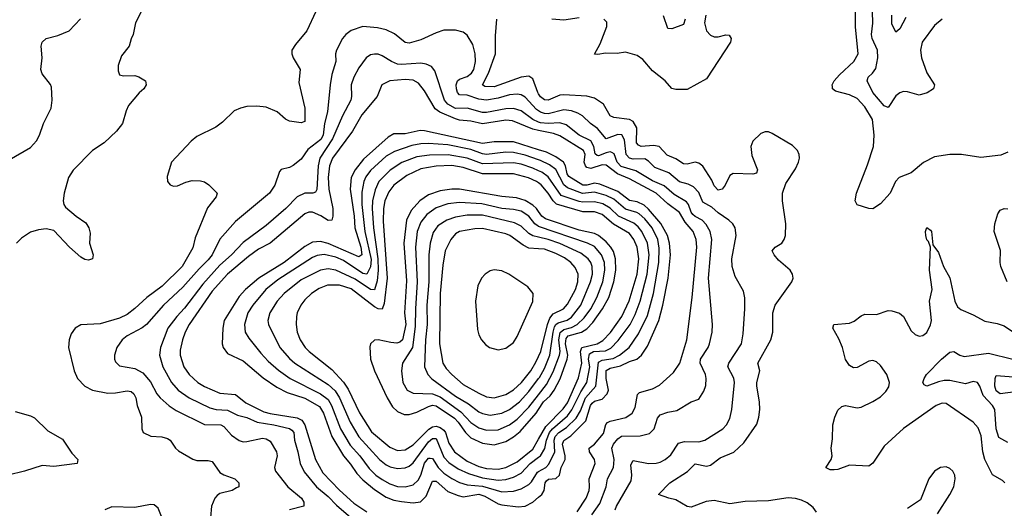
# Model space of a CAD drawing. Header units: inches. Extents: x 1649636 to 1815363, y 506543 to 641975.
# Tile 321 of 656: x 1687313 to 1692412, y 634078 to 636607. Entities that reach past the tile are written whole.
import ezdxf

# ---------------------------------------------------------------- set-up
doc = ezdxf.new("R2010")
doc.units = ezdxf.units.IN
doc.header["$MEASUREMENT"] = 0
doc.layers.add('B6683', color=7, linetype='Continuous')
doc.layers.add('B6693', color=7, linetype='Continuous')

msp = doc.modelspace()

# ---------------------------------------------------------------- linework, layer by layer
at = {"layer": 'B6683', "color": 5}
for points, elevation in [([(1687945.7, 636654.3), (1687913.1, 636590), (1687901.6, 636530), (1687890, 636508.7), (1687880.4, 636470), (1687840.1, 636419.9), (1687823.5, 636370), (1687822.3, 636342.3), (1687830, 636321.3), (1687850, 636316.1), (1687910, 636318), (1687930, 636312), (1687964, 636290), (1687968, 636270), (1687955.5, 636250), (1687931.3, 636228.7), (1687876.9, 636163.1), (1687864.1, 636135.9), (1687845, 636070), (1687815.1, 636030), (1687750.8, 635969.2), (1687690.5, 635929.5), (1687590, 635828.2), (1687565.6, 635790), (1687543.5, 635710), (1687537.5, 635670), (1687541.2, 635650), (1687550, 635637.4), (1687605.2, 635590), (1687655.2, 635555.2), (1687671.6, 635530), (1687678.6, 635501.4), (1687674.3, 635450), (1687694, 635390), (1687690.7, 635370), (1687670, 635362.4), (1687650, 635366), (1687630, 635377.7), (1687571.9, 635430), (1687490, 635515.5), (1687450, 635524.7), (1687410, 635518.8), (1687370, 635506.5), (1687323.3, 635476.7), (1687296.2, 635450)], 580), ([(1688846.4, 636650), (1688800.3, 636550), (1688741.1, 636478.9), (1688722.4, 636450), (1688722, 636430), (1688728.5, 636410), (1688765.2, 636350), (1688758.2, 636281.8), (1688790.2, 636150), (1688790, 636080.9), (1688770, 636073.7), (1688710, 636082.2), (1688690, 636092.1), (1688647.1, 636130), (1688590, 636153.9), (1688540.3, 636160.3), (1688490, 636157.7), (1688456.4, 636150), (1688424.4, 636135.6), (1688362.8, 636077.2), (1688328.5, 636051.5), (1688230, 636002), (1688201.2, 635978.8), (1688099.3, 635870), (1688076, 635796), (1688078.8, 635770), (1688093.2, 635753.2), (1688110, 635744.9), (1688130, 635746.4), (1688174.2, 635765.8), (1688205.9, 635774.1), (1688250, 635773.1), (1688270, 635767.4), (1688292.9, 635752.9), (1688335.3, 635710), (1688330.3, 635690), (1688286.3, 635633.7), (1688222, 635478), (1688210, 635426.6), (1688154.2, 635330), (1688051.5, 635228.5), (1687971, 635169), (1687910, 635112.1), (1687870, 635081.5), (1687830, 635061.9), (1687730, 635033.7), (1687630, 635027.8), (1687600.5, 635010), (1687579.4, 634980.6), (1687569.1, 634950), (1687565.8, 634910), (1687595, 634790), (1687612.4, 634750), (1687650.1, 634710.1), (1687690, 634688.8), (1687770, 634674.7), (1687810, 634675.7), (1687870, 634686.1), (1687890, 634682.3), (1687904.9, 634670), (1687913.9, 634650), (1687921.5, 634610), (1687943.2, 634550), (1687946, 634490), (1687953.4, 634470), (1687991.5, 634451.5), (1688050, 634447.2), (1688078.8, 634438.8), (1688091.8, 634430), (1688119.5, 634390), (1688135.8, 634375.8), (1688210, 634331.8), (1688230, 634325), (1688290, 634325.5), (1688310, 634319.5), (1688350, 634264.2), (1688370, 634251), (1688428, 634230), (1688448.4, 634210), (1688448.2, 634190), (1688436.7, 634183.3), (1688412.7, 634170), (1688350, 634155.5), (1688335.3, 634144.7), (1688323.2, 634130), (1688306.8, 634090), (1688301.8, 634030)], 620), ([(1687258.2, 635881.8), (1687370, 635945.3), (1687399.5, 635980.5), (1687416.3, 636010), (1687437.3, 636070), (1687476.2, 636150), (1687481.6, 636190), (1687478, 636258), (1687472, 636272), (1687430, 636326.3), (1687423.4, 636350), (1687429, 636410), (1687425.1, 636470), (1687429.3, 636490), (1687450, 636510.6), (1687510, 636524.9), (1687570, 636548.8), (1687628.7, 636611.3)], 580), ([(1690000, 636223.5), (1689995.9, 636230), (1689970, 636300.8), (1689950, 636315.2), (1689910, 636309), (1689770, 636259.6), (1689721.8, 636261.8), (1689709.9, 636270), (1689741.2, 636330), (1689776.4, 636430), (1689776.7, 636523.3), (1689784.2, 636610)], 620), ([(1690000, 636135.2), (1689990, 636142.5), (1689930, 636206.4), (1689910, 636218), (1689890, 636221.6), (1689850, 636218.3), (1689790, 636200.6), (1689730, 636189.9), (1689690, 636195.3), (1689630, 636216.3), (1689590, 636218.9), (1689579.6, 636230), (1689575, 636250), (1689573.9, 636270), (1689580.2, 636290), (1689590, 636299.2), (1689630, 636313.9), (1689652.7, 636330), (1689664.6, 636350), (1689672.7, 636390), (1689671, 636431), (1689659, 636479), (1689630, 636526.6), (1689610, 636541.7), (1689570, 636552.5), (1689510, 636552.9), (1689470, 636539.8), (1689390, 636503.2), (1689330, 636485.2), (1689310, 636489), (1689253.9, 636533.9), (1689210, 636554.2), (1689165.1, 636565.1), (1689090, 636571.6), (1689030, 636551.8), (1689002.6, 636530), (1688984.9, 636510), (1688952.9, 636450), (1688948.6, 636430), (1688949.4, 636390), (1688930, 636322.9), (1688920.7, 636270), (1688906.5, 636130), (1688892.1, 636070), (1688884.4, 636010), (1688873, 635987), (1688805.3, 635934.7), (1688770, 635885.1), (1688730, 635852.4), (1688710, 635842.6), (1688667.5, 635832.5), (1688659.1, 635820.9), (1688634.2, 635750), (1688606.5, 635710), (1688430, 635562.4), (1688349.3, 635470.7), (1688309.1, 635390), (1688290, 635363.4), (1688242.6, 635317.4), (1688157.7, 635222.3), (1688057.5, 635130), (1687970.4, 635029.6), (1687947.8, 635012.2), (1687870, 634971.6), (1687843.8, 634950), (1687816, 634910), (1687803.9, 634870), (1687804.4, 634850), (1687810, 634836.3), (1687830, 634815.6), (1687910, 634801.1), (1687950, 634778.7), (1687990, 634733.2), (1688024.2, 634670), (1688039.8, 634650), (1688087.6, 634607.6), (1688124.1, 634584.1), (1688270, 634512.1), (1688354, 634510), (1688370, 634501.5), (1688410, 634456.3), (1688450, 634428.4), (1688470, 634422.7), (1688490, 634423.5), (1688570, 634440.5), (1688590, 634437.6), (1688610, 634426.3), (1688642.5, 634370), (1688645.7, 634350), (1688632.6, 634290), (1688637.5, 634270), (1688701.8, 634190), (1688772.7, 634130), (1688784.9, 634110), (1688784.4, 634090), (1688710.5, 634070)], 640), ([(1690000, 636077.3), (1689970.9, 636090), (1689910, 636135.4), (1689870, 636147.9), (1689830, 636145.6), (1689730, 636126.1), (1689710, 636126.6), (1689630, 636149.9), (1689570, 636147.2), (1689530.8, 636170), (1689513.3, 636190), (1689462.9, 636342.9), (1689444.9, 636364.9), (1689417.4, 636377.4), (1689390, 636381.5), (1689290, 636375), (1689270, 636377.6), (1689238.7, 636390), (1689190, 636420.7), (1689170, 636428.1), (1689150, 636428.9), (1689130, 636424.5), (1689107.9, 636410), (1689070, 636358.5), (1689043.7, 636310), (1689030.1, 636270), (1689032.1, 636210), (1689027.2, 636190), (1688985, 636110), (1688933.2, 635990), (1688868.1, 635890), (1688858.7, 635850), (1688851.3, 635728.7), (1688844.9, 635715.1), (1688831.3, 635708.7), (1688790, 635708.8), (1688750, 635690.6), (1688691.6, 635630), (1688590, 635542), (1688470, 635454.6), (1688410.1, 635390), (1688350, 635335.8), (1688261.6, 635238.4), (1688166.8, 635113.2), (1688126.7, 635070), (1688081, 635010), (1688042.1, 634910), (1688037.9, 634870), (1688054.1, 634810), (1688098.9, 634730), (1688133.6, 634690), (1688190.2, 634650), (1688298.1, 634598.1), (1688330, 634590.1), (1688390, 634585.5), (1688440.6, 634560.6), (1688490, 634548.2), (1688543.7, 634523.7), (1688630, 634509.8), (1688710, 634491), (1688722.8, 634482.8), (1688732.5, 634470), (1688736.2, 634430), (1688753.8, 634370), (1688765, 634310), (1688786.7, 634266.6), (1688850, 634188.9), (1688910, 634139.8), (1688954, 634094), (1689027.3, 634030)], 660), ([(1690000, 636034), (1689970, 636040.1), (1689864.4, 636084.4), (1689830, 636086.4), (1689710, 636067.3), (1689650, 636082.4), (1689590, 636087.3), (1689570, 636093.3), (1689488.8, 636128.8), (1689465, 636145), (1689410, 636239.1), (1689378, 636278), (1689350, 636293.5), (1689310, 636297.5), (1689230, 636289.9), (1689189.2, 636270), (1689164.6, 636210), (1689084.7, 636115.3), (1689037.2, 636030), (1688933.5, 635890), (1688917.1, 635850), (1688910.1, 635789.9), (1688914.6, 635730), (1688935.1, 635630), (1688935.4, 635590), (1688930, 635569), (1688910, 635568.2), (1688872.7, 635592.7), (1688830, 635611.1), (1688810, 635611.3), (1688790, 635603.1), (1688610, 635451.2), (1688550, 635418.9), (1688498.1, 635381.9), (1688389.2, 635290.8), (1688310, 635201.6), (1688190.5, 635030), (1688170.5, 634990), (1688157.1, 634950), (1688144.2, 634895.8), (1688143.8, 634870), (1688162.7, 634810), (1688190, 634770.2), (1688235.8, 634730), (1688270, 634708), (1688350, 634674.7), (1688430, 634667.5), (1688484.8, 634624.8), (1688578.1, 634578.1), (1688610, 634569.2), (1688750, 634546.5), (1688774.4, 634534.4), (1688789.8, 634509.8), (1688844.9, 634330), (1688882.3, 634262.3), (1688970, 634171.8), (1689044.2, 634104.2), (1689110, 634059.7)], 680), ([(1690000, 635933.9), (1689870, 635975.4), (1689770, 635974.5), (1689710, 635966.2), (1689410, 636032.7), (1689386.7, 636033.4), (1689310, 636016.2), (1689250, 636015.8), (1689220.5, 635999.5), (1689094.3, 635885.7), (1689049.6, 635830.4), (1689030.1, 635790), (1689025.1, 635730), (1689044.7, 635590), (1689048, 635530), (1689079.4, 635430), (1689084.3, 635390), (1689070, 635378.9), (1688910, 635448.5), (1688870, 635459.4), (1688830, 635455.1), (1688790, 635433.8), (1688682.1, 635350), (1688552.2, 635270), (1688482.4, 635210), (1688450, 635173.8), (1688372, 635050), (1688364.7, 635010), (1688361.7, 634930), (1688366.6, 634910), (1688390, 634879.7), (1688470, 634842), (1688574, 634754), (1688644.6, 634704.6), (1688697.9, 634677.9), (1688790, 634648), (1688864.9, 634604.9), (1688885.9, 634570), (1688930, 634450.1), (1688989.3, 634349.3), (1689026.7, 634306.7), (1689058.9, 634258.9), (1689090, 634226.2), (1689150, 634175.1), (1689210, 634135.1), (1689250, 634119.7), (1689290, 634112.8), (1689350, 634106.6), (1689387.9, 634112.1), (1689418.5, 634141.5), (1689450, 634218), (1689470, 634219.3), (1689530, 634164.2), (1689583.8, 634143.8), (1689610, 634138.3), (1689690, 634151.7), (1689721.7, 634141.7), (1689790, 634102), (1689810, 634095.3), (1689893.8, 634086.2), (1689930, 634088.4), (1689970, 634110.1), (1690000, 634136.1)], 720), ([(1690000, 635881.7), (1689930, 635905.6), (1689870, 635920.1), (1689830, 635921.1), (1689730, 635909.7), (1689710, 635912.8), (1689650, 635935), (1689530, 635959), (1689430, 635967), (1689390, 635964.9), (1689344.2, 635955.8), (1689254.3, 635925.7), (1689210, 635900.1), (1689130, 635826.4), (1689105.8, 635794.2), (1689094.4, 635770), (1689085, 635715), (1689084.2, 635650), (1689100.6, 635510), (1689133.6, 635366.4), (1689130, 635327.1), (1689110, 635290.8), (1689090, 635292.8), (1688990, 635359.9), (1688950, 635378.3), (1688890, 635391.3), (1688853.5, 635386.5), (1688830, 635377), (1688650, 635260.9), (1688586.9, 635210), (1688520.8, 635130), (1688494.2, 635090), (1688477, 635030), (1688480.8, 634990), (1688499, 634959), (1688561.6, 634881.6), (1688600.1, 634840.1), (1688653.1, 634793.1), (1688713.2, 634750), (1688870, 634670.8), (1688910, 634640.5), (1688928.6, 634610), (1688973.9, 634490), (1689024.3, 634404.3), (1689075.1, 634350), (1689123.6, 634283.6), (1689157.8, 634250), (1689190, 634226.8), (1689230, 634205.4), (1689270, 634191), (1689310, 634188.8), (1689350, 634199.3), (1689376.8, 634223.2), (1689390, 634249.2), (1689410, 634311.2), (1689430, 634338.4), (1689437.9, 634337.9), (1689450, 634336.6), (1689480.8, 634290), (1689510, 634259.9), (1689550, 634232), (1689590, 634211.4), (1689630, 634200.1), (1689710, 634193.2), (1689810, 634162.6), (1689870, 634166.6), (1689910, 634179.2), (1689950, 634201.1), (1689964.2, 634215.8), (1689994.6, 634265.4), (1690000, 634268.5)], 740), ([(1690000, 635825.3), (1689970, 635838.7), (1689910, 635858.6), (1689870, 635865.4), (1689710, 635860.2), (1689630.2, 635890.2), (1689532.7, 635907.3), (1689434.8, 635905.2), (1689370, 635897.1), (1689291.6, 635868.4), (1689231, 635829), (1689172.8, 635770), (1689153.7, 635726.3), (1689139.8, 635670), (1689138.2, 635630), (1689145.8, 635530), (1689167.4, 635370), (1689169.8, 635310.2), (1689164.4, 635255.6), (1689150.3, 635209.7), (1689130, 635210.3), (1689050, 635264.5), (1688950, 635310.7), (1688910, 635317.8), (1688870, 635309.9), (1688770, 635260.8), (1688682.8, 635190), (1688647.1, 635150), (1688608.3, 635090), (1688598.3, 635050), (1688602, 635030), (1688661, 634910), (1688710, 634852.8), (1688738.2, 634830), (1688910, 634719.3), (1688946.3, 634686.3), (1688969.6, 634649.6), (1689024.1, 634524.1), (1689068.7, 634448.7), (1689177, 634330), (1689210, 634303.3), (1689232.2, 634292.2), (1689270, 634284.5), (1689310, 634287.1), (1689330, 634295.9), (1689350, 634313.8), (1689430, 634422), (1689450, 634439.5), (1689470, 634439.9), (1689510, 634342.2), (1689535.1, 634315.1), (1689583.2, 634283.2), (1689637.4, 634257.4), (1689710, 634236.4), (1689790, 634223.6), (1689830, 634227.2), (1689870, 634239.4), (1689910, 634260.1), (1689956.7, 634310), (1690000, 634342.2)], 760), ([(1690000, 635761.9), (1689989.5, 635769.5), (1689948.6, 635788.6), (1689870, 635808.5), (1689710, 635808.5), (1689610, 635842.5), (1689550, 635851.6), (1689470, 635848.4), (1689390, 635834.8), (1689318.5, 635801.5), (1689250, 635751.4), (1689223.8, 635716.2), (1689204.4, 635670), (1689196.4, 635630), (1689195.2, 635564.8), (1689216.1, 635270), (1689201.1, 635138.9), (1689190.4, 635109.6), (1689170, 635110.7), (1689150, 635120.4), (1689030, 635214.9), (1688970, 635233), (1688907, 635233), (1688864.2, 635215.8), (1688823.5, 635190), (1688790, 635157.8), (1688769.4, 635130), (1688750.2, 635090), (1688745.9, 635070), (1688744.8, 635030), (1688750.1, 634990), (1688765.5, 634950), (1688792.2, 634910), (1688811.6, 634890), (1688930, 634795.9), (1688990.5, 634730.5), (1689014.2, 634694.2), (1689072.4, 634572.4), (1689134.6, 634474.6), (1689230, 634395.2), (1689270, 634377.9), (1689310, 634381.2), (1689350, 634406.3), (1689432.1, 634487.9), (1689450, 634499.2), (1689470, 634502.4), (1689490, 634497.1), (1689510, 634481.7), (1689517.7, 634470), (1689535, 634415), (1689565.1, 634370), (1689630, 634321.4), (1689690, 634294.8), (1689730, 634284.1), (1689790, 634280.5), (1689830, 634289.2), (1689890, 634318), (1689970, 634383.4), (1690000, 634435.8)], 780), ([(1690000, 635613.6), (1689989.2, 635629.2), (1689970, 635647.8), (1689930, 635671.9), (1689885.8, 635685.8), (1689810, 635691.7), (1689590, 635729.6), (1689550, 635729.9), (1689490, 635722.1), (1689430, 635700.3), (1689385.5, 635670), (1689340.3, 635619.7), (1689315.8, 635570), (1689302.9, 635450), (1689315.7, 635255.7), (1689305.1, 635090), (1689312, 635030), (1689294.7, 634950), (1689281.7, 634938.3), (1689266.7, 634933.4), (1689235.6, 634935.6), (1689170.2, 634949.8), (1689150, 634948.3), (1689130.3, 634930), (1689125.6, 634914.4), (1689130.2, 634850), (1689150.8, 634790), (1689215.5, 634650), (1689243.5, 634603.5), (1689270, 634578.3), (1689304.4, 634564.4), (1689330, 634563.7), (1689370, 634576.2), (1689430, 634605.7), (1689450, 634611.3), (1689470, 634608.4), (1689564.4, 634544.4), (1689583.9, 634523.9), (1689621.1, 634470), (1689650, 634443), (1689710, 634414.6), (1689770, 634407.4), (1689830, 634424.1), (1689870, 634447.2), (1689904.9, 634475.1), (1689987.6, 634570), (1690000, 634589.6)], 820), ([(1690000, 635537.5), (1689998.2, 635538.2), (1689980.9, 635550), (1689950, 635590.7), (1689910, 635615.4), (1689870, 635625.1), (1689810, 635630.6), (1689706.6, 635653.4), (1689590, 635661.7), (1689530, 635654.7), (1689470, 635633), (1689421.2, 635598.8), (1689390, 635559.1), (1689371.6, 635510), (1689362.3, 635430), (1689371.2, 635250), (1689361.9, 635110), (1689361.4, 635018.6), (1689347.5, 634910), (1689295, 634830), (1689290.2, 634790), (1689296.6, 634730), (1689320.2, 634690), (1689350, 634673.2), (1689449.9, 634670.1), (1689490, 634654.4), (1689597.9, 634577.9), (1689650, 634522.7), (1689690, 634494.8), (1689730, 634482.4), (1689790, 634484.8), (1689850, 634509.3), (1689890, 634539.9), (1689950, 634601.1), (1690000, 634665.3)], 840), ([(1690000, 635481.3), (1689970, 635488.3), (1689950, 635500.3), (1689910, 635538.1), (1689875.9, 635555.9), (1689710, 635595.3), (1689630, 635594.9), (1689570, 635584.5), (1689524.2, 635570), (1689479.2, 635540.8), (1689454.4, 635505.6), (1689438.2, 635450), (1689431.2, 635390), (1689431, 635250), (1689421.8, 635130), (1689422.3, 635030), (1689414.1, 634950), (1689410.1, 634810), (1689427.2, 634770), (1689447.6, 634747.6), (1689570, 634658.3), (1689638, 634618), (1689690, 634577.8), (1689710, 634568.8), (1689750, 634560.9), (1689810, 634569.7), (1689850, 634588.9), (1689900.8, 634630), (1689950, 634682.4), (1690000, 634749.5)], 860), ([(1690000, 635421.4), (1689950, 635424.7), (1689920.4, 635440.4), (1689851.2, 635490), (1689830, 635499), (1689710, 635525.8), (1689670, 635525.1), (1689590.4, 635510), (1689570, 635498.3), (1689545.3, 635470), (1689516.1, 635410), (1689503.7, 635336.3), (1689490.8, 635190), (1689486.9, 634930), (1689504.8, 634830), (1689521.7, 634801.7), (1689550.1, 634770), (1689610, 634718.8), (1689690, 634673.8), (1689730, 634654.4), (1689770, 634649.6), (1689830, 634666.4), (1689870, 634691.5), (1689910.9, 634729.1), (1689959.7, 634790), (1689986.2, 634833.8), (1690000, 634863.7)], 880), ([(1687290, 634578.6), (1687370, 634556.2), (1687390, 634546.5), (1687458.7, 634478.7), (1687535.4, 634435.4), (1687583, 634363), (1687614.4, 634330), (1687610, 634309.7), (1687490, 634295.3), (1687430, 634299.8), (1687337.6, 634270), (1687253, 634250)], 580), ([(1688057.6, 634010), (1688030, 634078.9), (1688010, 634096.2), (1687990, 634097.5), (1687910, 634083), (1687790, 634085.2), (1687754.9, 634070)], 620)]:
    msp.add_lwpolyline(points, dxfattribs=dict(at, elevation=elevation))
at = {"layer": 'B6683', "color": 5, "elevation": 920}
msp.add_lwpolyline([(1689770, 635311.8), (1689750, 635307.4), (1689723.5, 635290), (1689704.8, 635270), (1689684.8, 635230), (1689673.7, 635150), (1689683.4, 635003.4), (1689690, 634975.5), (1689703.9, 634950), (1689725.2, 634925.2), (1689745.3, 634910), (1689790, 634898.5), (1689830, 634907.7), (1689870, 634936.5), (1689890, 634967.8), (1689970, 635148.7), (1689971.2, 635190), (1689945.1, 635225.1), (1689846, 635290), (1689810, 635306.4)], close=True, dxfattribs=at)
at = {"layer": 'B6693', "color": 5}
for points, elevation in [([(1692430, 635922.2), (1692394.3, 635905.7), (1692290, 635894), (1692190, 635909.6), (1692130, 635909.6), (1692050, 635897), (1691992.3, 635867.7), (1691930, 635815.1), (1691866.8, 635790), (1691847.3, 635770), (1691821.3, 635710), (1691770, 635654.5), (1691730, 635627.6), (1691710, 635629.6), (1691650, 635649.6), (1691639.6, 635670), (1691646.2, 635710), (1691703.4, 635856.6), (1691733.6, 635950), (1691737.3, 636010), (1691729.9, 636090), (1691690, 636156.2), (1691650, 636198.6), (1691610, 636217.4), (1691537.9, 636237.9), (1691522.4, 636250), (1691521.3, 636261.3), (1691520.7, 636270), (1691529.9, 636290.1), (1691557.8, 636322.2), (1691632.2, 636390), (1691655.2, 636430), (1691641.7, 636570), (1691639.6, 636730)], 580), ([(1690865.5, 636630), (1690858.5, 636590), (1690870, 636550.3), (1690890, 636527.3), (1690910, 636518.8), (1690930, 636517.8), (1690970, 636528.8), (1690986.7, 636526.7), (1690996.5, 636510), (1690993, 636490), (1690870, 636301.4), (1690770, 636246.3), (1690710, 636246.2), (1690690, 636251.6), (1690655.8, 636290), (1690590, 636342), (1690540.7, 636400.7), (1690510, 636421.7), (1690450, 636438.8), (1690407.5, 636432.5), (1690346.4, 636433.6), (1690306.3, 636426.3), (1690288.9, 636428.9), (1690318.7, 636481.3), (1690352.7, 636572.7), (1690354.1, 636594.1), (1690337.2, 636610)], 580), ([(1690758.9, 636610), (1690750, 636582.9), (1690690, 636560.5), (1690670, 636560.9), (1690646.9, 636626.9)], 560), ([(1692090, 636609.7), (1692050, 636576.9), (1691986.4, 636490), (1691976.8, 636450), (1691982.1, 636410), (1692010, 636332.2), (1692050.6, 636270), (1692044.9, 636250), (1692012, 636228), (1691970, 636216.8), (1691910, 636234), (1691890, 636235.4), (1691870, 636228.3), (1691850, 636213.5), (1691810, 636152.8), (1691790, 636160.7), (1691730, 636229.9), (1691701.2, 636290), (1691706.6, 636310), (1691729.5, 636330.5), (1691745.8, 636354.2), (1691757.2, 636410), (1691755.4, 636450), (1691728.1, 636510), (1691724.4, 636530), (1691730.3, 636589.7), (1691728.7, 636650)], 560), ([(1691901.8, 636618.2), (1691870, 636559.7), (1691850, 636542), (1691830, 636585.2), (1691828.5, 636630)], 540), ([(1690210, 636617.4), (1690130, 636604.3), (1690069.1, 636609.1)], 580), ([(1691438.3, 634058.3), (1691421.8, 634081.8), (1691390, 634107.1), (1691360.7, 634120.7), (1691329.5, 634129.5), (1691291.7, 634131.7), (1691190, 634117.4), (1691070, 634112.5), (1690990, 634101.5), (1690910, 634118.4), (1690867.5, 634112.5), (1690790, 634084.4), (1690770, 634086.6), (1690710, 634122.4), (1690674, 634130), (1690620.7, 634150), (1690679.7, 634210), (1690771.2, 634268.8), (1690810, 634308.1), (1690870, 634296.8), (1690890, 634301.2), (1690940.3, 634339.7), (1691011.8, 634368.2), (1691063.3, 634416.7), (1691130, 634513.4), (1691140.5, 634550), (1691145, 634590), (1691143.2, 634630), (1691129.9, 634710), (1691130.5, 634730), (1691145.8, 634790), (1691135.2, 634830), (1691203.2, 634950), (1691212.5, 634990), (1691212.7, 635090), (1691224.5, 635130), (1691311.1, 635250), (1691318.5, 635270), (1691314.5, 635290), (1691302.3, 635310), (1691242.4, 635362.4), (1691219.3, 635390), (1691209.7, 635410), (1691225.6, 635430), (1691258.8, 635450), (1691272.3, 635470), (1691278.2, 635490), (1691279.5, 635550), (1691262.4, 635670), (1691263.5, 635710), (1691280.7, 635759.3), (1691330, 635834.9), (1691346, 635870), (1691350.9, 635890), (1691349.8, 635909.8), (1691341.1, 635930), (1691315.6, 635955.6), (1691210, 636018.5), (1691190, 636026.9), (1691173.3, 636026.7), (1691150, 636018), (1691110, 635978), (1691099.3, 635950), (1691103.7, 635903.7), (1691134, 635830), (1691128.1, 635811.9), (1691110, 635807.1), (1691008.4, 635811.6), (1690990, 635800.5), (1690965.9, 635750), (1690950.5, 635729.5), (1690930, 635725.6), (1690910, 635747.7), (1690896.5, 635776.5), (1690850, 635849.1), (1690830, 635864.1), (1690810, 635869.3), (1690770, 635859.2), (1690750, 635860.6), (1690710, 635886.9), (1690665.6, 635905.6), (1690624, 635950), (1690595.1, 635955.1), (1690531.4, 635951.4), (1690517.3, 635957.3), (1690507.9, 635970), (1690508.1, 636048.1), (1690490, 636079.9), (1690470, 636091), (1690390, 636100.2), (1690370, 636109.1), (1690336.5, 636170), (1690290, 636200.6), (1690250, 636211.2), (1690130, 636218.8), (1690110, 636215.7), (1690050, 636190.7), (1690030, 636192.5), (1690010, 636207.6), (1690000, 636223.5)], 620), ([(1690397.4, 634070), (1690403.6, 634090), (1690479.4, 634220.6), (1690482.9, 634250), (1690477, 634303), (1690490, 634325.2), (1690570, 634310.6), (1690608.4, 634311.6), (1690630, 634317.2), (1690655.3, 634330), (1690685.3, 634354.7), (1690725.1, 634414.9), (1690755.4, 634424.6), (1690830, 634422.2), (1690861.3, 634430), (1690954.5, 634490), (1690972.9, 634510), (1690990, 634543), (1691000.2, 634590), (1691014.4, 634730), (1691011.8, 634751.8), (1690979.8, 634810), (1690985.2, 634830), (1691050.6, 634930), (1691058.7, 634981.3), (1691068.2, 635110), (1691067.7, 635167.7), (1691061.8, 635201.8), (1691017.3, 635277.3), (1691002.6, 635330), (1691000.6, 635370), (1691022.8, 635490), (1691017.3, 635530), (1691005.1, 635550), (1690984.8, 635570), (1690930, 635606.7), (1690896.3, 635636.3), (1690850, 635663.2), (1690830, 635713.3), (1690801.6, 635741.6), (1690775.1, 635755.1), (1690730, 635767.1), (1690675.2, 635815.2), (1690602.3, 635842.3), (1690570, 635874.6), (1690550, 635886.6), (1690490, 635885.1), (1690470, 635890.3), (1690454.4, 635910), (1690445.1, 635985.1), (1690430.6, 636010.6), (1690410, 636013.3), (1690350, 635990.5), (1690304.6, 636044.6), (1690268.1, 636070), (1690226.8, 636110), (1690203.5, 636123.5), (1690170, 636135.4), (1690130, 636140.5), (1690050, 636120.5), (1690030, 636120.9), (1690010, 636128), (1690000, 636135.2)], 640), ([(1690275.6, 634044.4), (1690317.7, 634102.3), (1690350.3, 634190), (1690356.1, 634230), (1690388.8, 634290), (1690390.8, 634330.8), (1690378.9, 634390), (1690387.7, 634410), (1690410, 634438.3), (1690430, 634451.7), (1690526.5, 634453.5), (1690574, 634466), (1690598.9, 634490), (1690615.8, 634544.2), (1690630, 634562.4), (1690670, 634576.5), (1690715.8, 634584.2), (1690789.3, 634630), (1690830, 634643.8), (1690855.7, 634684.3), (1690865.5, 634714.5), (1690868.1, 634750), (1690864.2, 634770), (1690837.1, 634830), (1690838, 634850), (1690878.1, 634910), (1690885.9, 634930), (1690899.1, 634990), (1690901.4, 635030), (1690880.3, 635270), (1690897.6, 635470), (1690888, 635510), (1690867.3, 635547.3), (1690847.4, 635570), (1690810, 635588.9), (1690799, 635599), (1690790.5, 635610.5), (1690777, 635650), (1690765.2, 635665.2), (1690702.3, 635702.3), (1690650, 635748), (1690590, 635773.2), (1690504.1, 635824.1), (1690427.1, 635847.1), (1690407.3, 635870), (1690392.2, 635912.2), (1690379.7, 635919.7), (1690370, 635922.6), (1690350, 635918.5), (1690310, 635902.1), (1690303.5, 635903.5), (1690293, 635913), (1690286.9, 635950), (1690270, 635979.7), (1690210, 636008.9), (1690142.4, 636062.4), (1690110, 636073.4), (1690050, 636069.7), (1690010, 636073), (1690000, 636077.3)], 660), ([(1690200.5, 634059.5), (1690246.5, 634130), (1690261.2, 634170), (1690264.5, 634190), (1690261.1, 634230), (1690292.6, 634310), (1690289.5, 634330), (1690263.1, 634370), (1690262.2, 634390), (1690289.1, 634410.9), (1690335.4, 634464.6), (1690348.3, 634511.7), (1690357.3, 634522.7), (1690370.3, 634529.7), (1690451.8, 634548.2), (1690483.9, 634570), (1690499.4, 634600.6), (1690512.1, 634667.9), (1690521.9, 634678.1), (1690590, 634696), (1690625.4, 634714.6), (1690698.7, 634781.3), (1690731.7, 634830), (1690767.2, 634950), (1690795.8, 635170), (1690819.9, 635430), (1690816.5, 635470), (1690800.5, 635510), (1690759.8, 635559.8), (1690729.3, 635609.3), (1690670, 635653.9), (1690609.5, 635710), (1690470, 635784.2), (1690408.9, 635808.9), (1690350, 635853.4), (1690330, 635856.5), (1690270, 635837.6), (1690250, 635841.8), (1690242.2, 635850), (1690236.9, 635870), (1690241.3, 635910), (1690232.4, 635930), (1690110, 636005.7), (1690078, 636018), (1690000, 636034)], 680), ([(1690000, 634136.1), (1690016.1, 634150), (1690028.5, 634170), (1690033.6, 634210), (1690040.5, 634219.5), (1690051.4, 634228.6), (1690090, 634232.4), (1690108.5, 634250), (1690117.6, 634290), (1690137.5, 634330), (1690138.1, 634350), (1690124.7, 634410), (1690130.7, 634429.3), (1690167.3, 634452.7), (1690244.7, 634530), (1690269.5, 634610), (1690278.1, 634621.9), (1690290, 634632.1), (1690330, 634642.3), (1690355.3, 634670), (1690362.1, 634690), (1690349.5, 634750), (1690350, 634790.6), (1690370, 634803.9), (1690423.9, 634816.1), (1690470, 634838.4), (1690509.4, 634850.6), (1690532.5, 634870), (1690563.2, 634916.8), (1690622.8, 635050), (1690644.1, 635130), (1690671.2, 635268.8), (1690682.6, 635390), (1690677.5, 635450), (1690667, 635490), (1690632.2, 635552.2), (1690570, 635627.1), (1690546.9, 635646.9), (1690510, 635664), (1690470, 635671), (1690410, 635717.8), (1690316.4, 635756.4), (1690290, 635760.9), (1690250, 635749.8), (1690230, 635750), (1690156.2, 635796.2), (1690147.9, 635810), (1690139.7, 635850), (1690128.3, 635870), (1690090, 635897.2), (1690040.9, 635920.9), (1690000, 635933.9)], 720), ([(1690000, 634268.5), (1690037.2, 634290), (1690053.8, 634306.2), (1690083.7, 634370), (1690080.4, 634430), (1690085.2, 634450), (1690104.7, 634470), (1690143.8, 634496.2), (1690195.3, 634544.7), (1690216.9, 634583.1), (1690242.7, 634650), (1690296, 634710), (1690310, 634834.3), (1690330, 634844.4), (1690386.8, 634853.2), (1690419.7, 634870), (1690469.2, 634910.8), (1690518.2, 634981.8), (1690563.4, 635076.6), (1690595.7, 635190), (1690622.9, 635350), (1690624.5, 635424.5), (1690617.4, 635470), (1690587.7, 635530), (1690550, 635577), (1690521.7, 635601.7), (1690508.2, 635610), (1690450, 635626.4), (1690390, 635677.6), (1690350, 635696.7), (1690290, 635714.1), (1690228, 635708), (1690150, 635736.4), (1690130, 635752.4), (1690090, 635831), (1690056.5, 635856.5), (1690010, 635878.3), (1690000, 635881.7)], 740), ([(1690000, 634342.2), (1690010, 634349.7), (1690032.1, 634387.9), (1690040.8, 634430), (1690056.9, 634470), (1690071.3, 634488.7), (1690150, 634557.5), (1690173, 634587), (1690218.9, 634681.1), (1690250.7, 634730), (1690264.8, 634810), (1690259, 634850), (1690263.1, 634876.9), (1690284.5, 634890), (1690347.2, 634892.8), (1690373.8, 634906.2), (1690412.9, 634947.1), (1690473.4, 635030), (1690499.6, 635080.4), (1690526.7, 635150), (1690562, 635290), (1690572.8, 635390), (1690564.6, 635450), (1690535.3, 635510), (1690515.5, 635535.5), (1690493.8, 635553.8), (1690414.7, 635590), (1690370, 635632.2), (1690333.5, 635653.5), (1690290, 635664.6), (1690230, 635662), (1690210, 635665.4), (1690116.3, 635696.3), (1690050, 635793.7), (1690017.5, 635817.5), (1690000, 635825.3)], 760), ([(1690000, 634435.8), (1690038, 634502), (1690127.1, 634592.9), (1690150, 634624.8), (1690206.9, 634753.1), (1690224.3, 634830), (1690216.3, 634890), (1690224.5, 634910), (1690302.8, 634930), (1690333.4, 634946.6), (1690371.7, 634988.3), (1690430.9, 635070), (1690468.9, 635151.1), (1690510.5, 635290), (1690519.1, 635370), (1690510.6, 635430), (1690492.9, 635470), (1690470, 635499.9), (1690388.5, 635548.5), (1690330, 635598.2), (1690290, 635611.8), (1690230, 635612.6), (1690093.1, 635653.1), (1690074.9, 635670), (1690050, 635708.7), (1690012.6, 635752.6), (1690000, 635761.9)], 780), ([(1690000, 634589.6), (1690025.6, 634630), (1690059.6, 634660.4), (1690081.5, 634690), (1690112.2, 634747.8), (1690148.9, 634850), (1690151, 634870), (1690139.9, 634930), (1690142.7, 634957.3), (1690153.5, 634970), (1690223, 634990), (1690250, 635006.6), (1690280.7, 635039.3), (1690330.6, 635110), (1690363.1, 635170), (1690390.5, 635250), (1690400.9, 635310), (1690397.9, 635370), (1690387.3, 635407.3), (1690374.3, 635430), (1690350, 635457.2), (1690310, 635489.9), (1690290, 635500.6), (1690210, 635517.5), (1690036.2, 635576.2), (1690016.3, 635590), (1690000, 635613.6)], 820), ([(1692427, 635250), (1692394.4, 635330), (1692390.7, 635350), (1692392.1, 635412.1), (1692359.2, 635510), (1692361.7, 635550), (1692378, 635602), (1692390, 635622), (1692410, 635630.4), (1692430, 635628.9)], 580), ([(1690000, 634665.3), (1690041.4, 634718.6), (1690076.3, 634783.7), (1690108.7, 634870), (1690111.2, 634890), (1690104.5, 634950), (1690111.4, 634988.6), (1690130, 635003.4), (1690170, 635013.3), (1690199.9, 635030), (1690236, 635064), (1690270.2, 635110), (1690301.4, 635170), (1690332.3, 635250), (1690342.8, 635310), (1690341.2, 635350), (1690326.5, 635390), (1690290, 635432.6), (1690253.5, 635450), (1690000, 635537.5)], 840), ([(1692414, 634210), (1692401.9, 634221.9), (1692350.7, 634250.7), (1692310.8, 634330.8), (1692301.1, 634370), (1692292.5, 634452.5), (1692275.4, 634495.4), (1692250, 634523.4), (1692110, 634620.3), (1692090, 634622.9), (1692058.3, 634610), (1691889.2, 634490.8), (1691790, 634400.2), (1691730, 634311.2), (1691710, 634295.8), (1691610, 634301.1), (1691550, 634279.2), (1691530, 634276.4), (1691510, 634278), (1691490, 634288), (1691488.5, 634291.5), (1691514.5, 634330), (1691520.7, 634350), (1691515.1, 634390), (1691522, 634438), (1691523.6, 634510), (1691534, 634550), (1691550, 634586.8), (1691570, 634604.9), (1691590, 634610.6), (1691650, 634598.7), (1691670, 634601.7), (1691730, 634631.3), (1691770, 634655.2), (1691798.2, 634681.8), (1691813.4, 634706.6), (1691816.5, 634730), (1691803.4, 634770), (1691770, 634816.8), (1691750, 634835.7), (1691730, 634842.5), (1691710, 634839.3), (1691650, 634807.6), (1691630, 634804.5), (1691610, 634817.2), (1691588.4, 634848.4), (1691574, 634910), (1691555.5, 634955.5), (1691524.2, 635010), (1691529.6, 635030), (1691610, 635036.5), (1691633.6, 635046.4), (1691670, 635074.4), (1691690, 635082.4), (1691750, 635081.6), (1691810, 635102), (1691830, 635100.3), (1691868.7, 635088.7), (1691890, 635070.7), (1691930, 634997.3), (1691950, 634977.1), (1691971.3, 634968.7), (1691990, 634972.7), (1692010, 634988.2), (1692030, 635027.3), (1692034, 635050), (1692024.2, 635150), (1692038.4, 635210), (1692024.5, 635310), (1692029.1, 635429.1), (1692019, 635459), (1692010, 635468), (1692005.2, 635490), (1692004, 635510), (1692010, 635531.3), (1692030, 635518), (1692034, 635510), (1692042, 635442), (1692070, 635402), (1692097.3, 635330), (1692130, 635271), (1692155.5, 635150), (1692170, 635120.3), (1692186.4, 635106.4), (1692250, 635079.7), (1692310, 635046.8), (1692374.4, 635034.4), (1692410, 635022.6), (1692470, 634983.2)], 580), ([(1690000, 634749.5), (1690004.5, 634755.5), (1690030, 634802.2), (1690058.7, 634870), (1690074.8, 634990), (1690082.8, 635017.2), (1690090, 635030.1), (1690101.5, 635038.5), (1690147.4, 635052.6), (1690170, 635068.1), (1690218.7, 635130), (1690269.6, 635250), (1690278.5, 635290), (1690277.1, 635330), (1690270.7, 635350), (1690256.7, 635370), (1690218, 635398), (1690110, 635449.1), (1690048.9, 635470), (1690000, 635481.3)], 860), ([(1690000, 634863.7), (1690012.1, 634890), (1690046.1, 635030), (1690058.4, 635061.6), (1690076.1, 635083.9), (1690128.6, 635110), (1690150, 635134.5), (1690191.2, 635210), (1690202.9, 635250), (1690204.4, 635290), (1690190, 635325), (1690167.1, 635350), (1690134.2, 635374.2), (1690090, 635397.6), (1690030, 635419.3), (1690000, 635421.4)], 880), ([(1692430, 634419.1), (1692383.8, 634443.8), (1692370, 634489.3), (1692363.2, 634590), (1692350.8, 634610), (1692302.5, 634662.5), (1692284.8, 634710), (1692272.7, 634730), (1692250, 634734.4), (1692210, 634722.4), (1692130, 634738.8), (1692100.5, 634739.5), (1692070, 634733.1), (1692009.8, 634709.7), (1691996.6, 634716.6), (1691990, 634728.7), (1691996.9, 634750), (1692008.3, 634770), (1692085.8, 634850), (1692130, 634885.5), (1692150, 634890.3), (1692181.6, 634870), (1692203.5, 634863.5), (1692330, 634880.2), (1692455.5, 634850)], 560), ([(1692470, 634680.4), (1692390, 634671.3), (1692370, 634685.6), (1692362.5, 634710), (1692363.4, 634750), (1692370, 634764.9), (1692550, 634751.6)], 540), ([(1692064.8, 634050), (1692129.9, 634150), (1692150.5, 634190), (1692157.8, 634230), (1692155.9, 634250), (1692144.4, 634270), (1692130, 634283.5), (1692110, 634292.8), (1692082, 634290), (1692050, 634270.8), (1692021, 634230), (1691977.4, 634122.6), (1691910, 634076.4)], 620)]:
    msp.add_lwpolyline(points, dxfattribs=dict(at, elevation=elevation))

doc.saveas('drawing.dxf')
